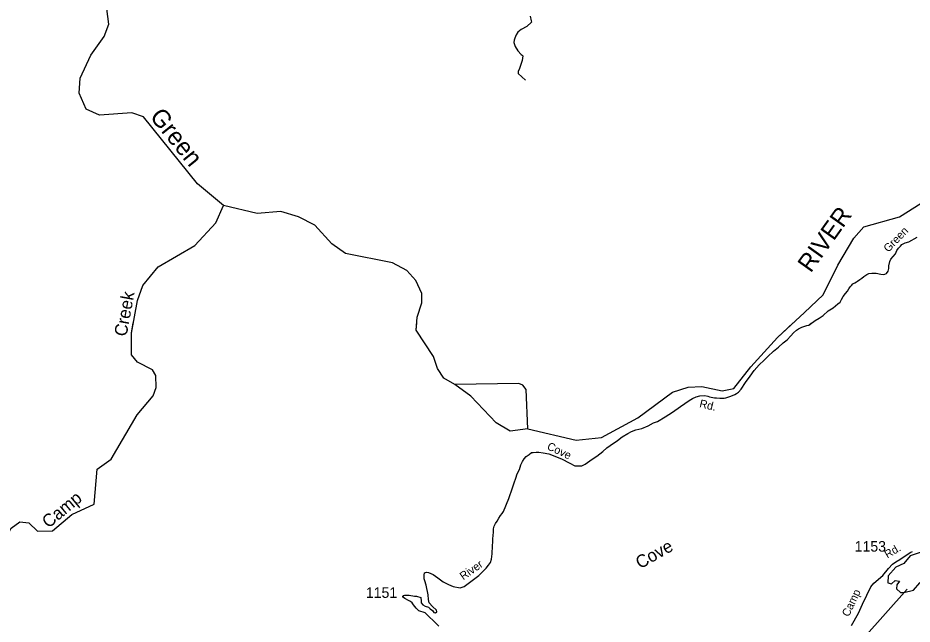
# Model space of a CAD drawing. Extents: x 990631 to 1056237, y 535999 to 585651.
# Drawn here: x 1001806 to 1012421, y 565608 to 572807 of the extents above; entities that cross this region are included whole.
import ezdxf

# ---------------------------------------------------------------- set-up
doc = ezdxf.new("R2010")
doc.units = 0
for name, color, linetype in [('Exist Geographical Mountain Summit Label', 7, 'Continuous'), ('Exist Hydrographic Creek Single Shore', 7, 'Continuous'), ('Exist Hydrographic Creek Single Shore Label', 7, 'Continuous'), ('Exist Hydrographic Pond Under 1500 Sq Ft', 7, 'Continuous'), ('Exist Hydrographic River Shore', 7, 'Continuous'), ('Exist Hydrographic River Shore Label', 7, 'Continuous'), ('Exist Road Non-System Type 51', 7, 'Continuous'), ('Exist Road Secondary Type 41 Attributed', 7, 'Continuous'), ('Exist Road Secondary Type 51 Attributed', 7, 'Continuous'), ('Exist Road Secondary Type 51 Label', 7, 'Continuous'), ('Exist Road Secondary Type 51 Number Label', 7, 'Continuous')]:
    doc.layers.add(name, color=color, linetype=linetype)

msp = doc.modelspace()

# ---------------------------------------------------------------- linework, layer by layer
at = {"layer": 'Exist Hydrographic Creek Single Shore'}
for points in [[(1001725, 566748), (1001828, 566822), (1001936, 566810), (1002041, 566712), (1002216, 566715), (1002448, 566908), (1002711, 567034), (1002749, 567450), (1002912, 567568), (1003221, 568093), (1003412, 568319), (1003449, 568417), (1003445, 568561), (1003406, 568628), (1003225, 568717), (1003153, 568804), (1003153, 569063), (1003225, 569452), (1003289, 569631), (1003472, 569851), (1003905, 570104), (1004156, 570372), (1004246, 570577)], [(1000456, 565671), (1001261, 566055), (1001355, 566135), (1001371, 566378), (1001467, 566491), (1001636, 566576), (1001725, 566748), (1001828, 566822), (1001936, 566810), (1002041, 566712), (1002216, 566715), (1002448, 566908), (1002711, 567034), (1002749, 567450), (1002912, 567568), (1003221, 568093), (1003412, 568319), (1003449, 568417), (1003445, 568561), (1003406, 568628), (1003225, 568717), (1003153, 568804), (1003153, 569063), (1003176, 569184)], [(1009844, 563910), (1010250, 563813), (1010397, 563741), (1010754, 563688), (1011013, 563696), (1011148, 563749), (1011354, 563925), (1011657, 563998), (1011693, 564089), (1011698, 564224), (1011667, 564300), (1011441, 564524), (1011462, 564671), (1011550, 564794), (1011652, 565101), (1011847, 565445), (1012364, 566022)], [(1009844, 563910), (1010250, 563813), (1010397, 563741), (1010754, 563688), (1011013, 563696), (1011148, 563749), (1011354, 563925), (1011657, 563998), (1011693, 564089), (1011698, 564224), (1011667, 564300), (1011441, 564524), (1011462, 564671), (1011550, 564794), (1011652, 565101), (1011847, 565445), (1012364, 566022)]]:
    msp.add_lwpolyline(points, dxfattribs=at)
at = {"layer": 'Exist Hydrographic Pond Under 1500 Sq Ft'}
msp.add_lwpolyline([(1012996, 566307), (1012934, 566507), (1012788, 566526), (1012686, 566475), (1012552, 566469), (1012399, 566418), (1012323, 566328), (1012227, 566284), (1012138, 566182), (1012132, 566099), (1012176, 566086), (1012221, 566125), (1012272, 566118), (1012240, 566074), (1012234, 566029), (1012285, 565984), (1012323, 565984), (1012438, 566010), (1012514, 566099), (1012578, 566163), (1012641, 566195), (1012813, 566214), (1012921, 566271), (1013011, 566278)], close=True, dxfattribs=at)
at = {"layer": 'Exist Hydrographic River Shore'}
for points in [[(1004246, 570577), (1003938, 570836), (1003298, 571633), (1003158, 571678), (1002773, 571650), (1002617, 571722), (1002532, 571911), (1002546, 572091), (1002672, 572364), (1002829, 572584), (1002884, 572731), (1002852, 573007)], [(1006993, 568455), (1006864, 568528), (1006786, 568645), (1006741, 568785), (1006535, 569098), (1006546, 569254), (1006602, 569422), (1006602, 569534), (1006528, 569688), (1006424, 569809), (1006251, 569897), (1005696, 570010), (1005533, 570122), (1005333, 570346), (1005136, 570445), (1004929, 570508), (1004645, 570484), (1004246, 570577)], [(1007859, 567926), (1008433, 567792), (1008734, 567825), (1009164, 568056), (1009578, 568361), (1009763, 568422), (1009923, 568428), (1010165, 568377), (1010305, 568405), (1010506, 568662), (1010823, 569013), (1011143, 569310), (1011366, 569517), (1011539, 569869), (1011728, 570193), (1011847, 570326), (1012272, 570446), (1012528, 570607)], [(1006993, 568455), (1006864, 568528), (1006786, 568645), (1006741, 568785), (1006535, 569098), (1006541, 569184)], [(1007859, 567926), (1008433, 567792), (1008734, 567825), (1009164, 568056), (1009578, 568361), (1009763, 568422), (1009923, 568428), (1010165, 568377), (1010305, 568405), (1010506, 568662), (1010823, 569013), (1011007, 569184)], [(1007859, 567926), (1007841, 568395), (1007801, 568445), (1007752, 568466), (1006993, 568455)], [(1007859, 567926), (1007841, 568395), (1007801, 568445), (1007752, 568466), (1006993, 568455)], [(1007859, 567926), (1007648, 567899), (1007485, 567998), (1007184, 568315), (1006993, 568455)], [(1007859, 567926), (1007648, 567899), (1007485, 567998), (1007184, 568315), (1006993, 568455)]]:
    msp.add_lwpolyline(points, dxfattribs=at)
at = {"layer": 'Exist Road Non-System Type 51'}
msp.add_lwpolyline([(1007888, 572827), (1007898, 572771), (1007903, 572756), (1007848, 572706), (1007780, 572669), (1007741, 572638), (1007720, 572604), (1007705, 572567), (1007696, 572543), (1007693, 572513), (1007709, 572467), (1007740, 572414), (1007782, 572372), (1007794, 572364), (1007802, 572356), (1007794, 572300), (1007761, 572207), (1007746, 572169), (1007743, 572157), (1007745, 572147), (1007832, 572068)], dxfattribs=at)
at = {"layer": 'Exist Road Secondary Type 41 Attributed'}
msp.add_lwpolyline([(1011701, 565593), (1011784, 565738), (1011833, 565845), (1011885, 565952), (1011932, 566052), (1011967, 566094), (1012074, 566186), (1012142, 566268), (1012190, 566320), (1012228, 566347), (1012276, 566376), (1012316, 566402), (1012357, 566433), (1012396, 566457), (1012424, 566470)], dxfattribs=at)
at = {"layer": 'Exist Road Secondary Type 51 Attributed'}
for points in [[(1009856, 568307), (1009903, 568319), (1009960, 568322), (1009997, 568317), (1010016, 568309), (1010074, 568295), (1010100, 568294), (1010140, 568293), (1010168, 568292), (1010188, 568291), (1010210, 568296), (1010269, 568316), (1010316, 568335), (1010338, 568348), (1010360, 568363), (1010390, 568398), (1010444, 568477), (1010497, 568553), (1010547, 568619), (1010605, 568687), (1010663, 568741), (1010709, 568788), (1010777, 568850), (1010833, 568898), (1010892, 568948), (1010936, 568983), (1010981, 569031), (1011014, 569068), (1011049, 569097), (1011074, 569114), (1011111, 569133), (1011171, 569153), (1011194, 569160), (1011272, 569215), (1011316, 569243), (1011365, 569273), (1011425, 569327), (1011482, 569363), (1011539, 569412), (1011565, 569430), (1011582, 569461), (1011603, 569499), (1011632, 569536), (1011653, 569563), (1011668, 569588), (1011685, 569612), (1011700, 569629), (1011716, 569647), (1011739, 569662), (1011759, 569671), (1011773, 569679), (1011800, 569702), (1011826, 569718), (1011849, 569734), (1011873, 569753), (1011884, 569761), (1011909, 569771), (1011941, 569777), (1011994, 569774), (1012048, 569764), (1012082, 569759), (1012098, 569762), (1012118, 569770), (1012135, 569798), (1012143, 569832), (1012144, 569861), (1012155, 569914), (1012169, 569940), (1012195, 569973), (1012222, 570004), (1012238, 570044), (1012259, 570071), (1012282, 570095), (1012300, 570114), (1012339, 570135), (1012383, 570149), (1012482, 570203)], [(1009856, 568307), (1009903, 568319), (1009960, 568322), (1009997, 568317), (1010016, 568309), (1010074, 568295), (1010100, 568294), (1010140, 568293), (1010168, 568292), (1010188, 568291), (1010210, 568296), (1010269, 568316), (1010316, 568335), (1010338, 568348), (1010360, 568363), (1010390, 568398), (1010444, 568477), (1010497, 568553), (1010547, 568619), (1010605, 568687), (1010663, 568741), (1010709, 568788), (1010777, 568850), (1010833, 568898), (1010892, 568948), (1010936, 568983), (1010981, 569031), (1011014, 569068), (1011049, 569097), (1011074, 569114), (1011111, 569133), (1011171, 569153), (1011194, 569160), (1011228, 569184)], [(1006681, 565809), (1006702, 565789), (1006726, 565769), (1006742, 565748), (1006762, 565741), (1006780, 565754), (1006774, 565776), (1006729, 565816), (1006689, 565860), (1006680, 565899), (1006678, 565957), (1006653, 566070), (1006637, 566121), (1006629, 566148), (1006627, 566191), (1006633, 566216), (1006656, 566225), (1006682, 566220), (1006734, 566199), (1006791, 566159), (1006856, 566112), (1006916, 566080), (1006975, 566057), (1007058, 566040), (1007105, 566057), (1007168, 566104), (1007276, 566185), (1007345, 566254), (1007365, 566273), (1007391, 566309), (1007415, 566340), (1007427, 566381), (1007437, 566443), (1007439, 566537), (1007444, 566586), (1007445, 566623), (1007453, 566702), (1007451, 566741), (1007458, 566773), (1007475, 566802), (1007496, 566832), (1007517, 566865), (1007536, 566897), (1007556, 566922), (1007570, 566945), (1007633, 567098), (1007678, 567228), (1007696, 567285), (1007716, 567343), (1007734, 567391), (1007759, 567444), (1007778, 567500), (1007796, 567538), (1007815, 567570), (1007839, 567597), (1007877, 567623), (1007903, 567645), (1007923, 567648), (1007957, 567651), (1007991, 567650), (1008041, 567644), (1008110, 567631), (1008258, 567570), (1008358, 567521), (1008418, 567489), (1008436, 567487), (1008454, 567486), (1008482, 567487), (1008502, 567489), (1008538, 567508), (1008623, 567565), (1008678, 567601), (1008748, 567657), (1008797, 567701), (1008836, 567728), (1008922, 567787), (1008978, 567833), (1009045, 567873), (1009088, 567894), (1009141, 567916), (1009211, 567933), (1009287, 567963), (1009350, 567997), (1009398, 568015), (1009488, 568069), (1009577, 568126), (1009670, 568191), (1009723, 568227), (1009775, 568264), (1009814, 568289), (1009856, 568307)], [(1006801, 565584), (1006745, 565643), (1006686, 565698), (1006639, 565741), (1006564, 565768), (1006533, 565799), (1006504, 565838), (1006485, 565863), (1006466, 565876), (1006444, 565890), (1006400, 565914), (1006385, 565924), (1006377, 565935), (1006375, 565941), (1006379, 565944), (1006383, 565948), (1006389, 565950), (1006400, 565954), (1006452, 565952), (1006515, 565942), (1006537, 565939), (1006590, 565926), (1006591, 565911), (1006592, 565892), (1006594, 565863), (1006612, 565837), (1006639, 565820), (1006681, 565809)]]:
    msp.add_lwpolyline(points, dxfattribs=at)

# ---------------------------------------------------------------- texts
at = {"layer": 'Exist Geographical Mountain Summit Label'}
msp.add_text('Cove', height=150, rotation=29.611, dxfattribs=at).set_placement((1009192, 566259))
msp.add_text('Cove', height=150, rotation=29.611, dxfattribs=at).set_placement((1009192, 566259))
at = {"layer": 'Exist Hydrographic Creek Single Shore Label'}
for s, rotation, p in [('Creek', 79.5929, (1003095, 569017)), ('Creek', 79.5929, (1003095, 569017)), ('Camp', 39.6807, (1002169, 566740)), ('Camp', 39.6807, (1002169, 566740))]:
    msp.add_text(s, height=150, rotation=rotation, dxfattribs=at).set_placement(p)
at = {"layer": 'Exist Hydrographic River Shore Label'}
for s, rotation, p in [('Green', 308.7755, (1003363, 571631)), ('RIVER', 54.414, (1011217, 569770))]:
    msp.add_text(s, height=210, rotation=rotation, dxfattribs=at).set_placement(p)
at = {"layer": 'Exist Road Secondary Type 51 Label'}
for s, rotation, p in [('Green', 45.969, (1012139, 570017)), ('Rd.', 346.3574, (1009890, 568186)), ('Rd.', 346.3574, (1009890, 568186)), ('Cove', 334.6904, (1008079, 567688)), ('Cove', 334.6904, (1008079, 567688)), ('Rd.', 30.3382, (1012127, 566386)), ('Rd.', 30.3382, (1012127, 566386)), ('River', 35.1471, (1007093, 566127)), ('River', 35.1471, (1007093, 566127)), ('Camp', 64.3945, (1011668, 565688)), ('Camp', 64.3945, (1011668, 565688))]:
    msp.add_text(s, height=95, rotation=rotation, dxfattribs=at).set_placement(p)
at = {"layer": 'Exist Road Secondary Type 51 Number Label'}
for s, p in [('1153', (1011739, 566469)), ('1151', (1005937, 565920))]:
    msp.add_text(s, height=125, dxfattribs=at).set_placement(p)

doc.saveas('drawing.dxf')
